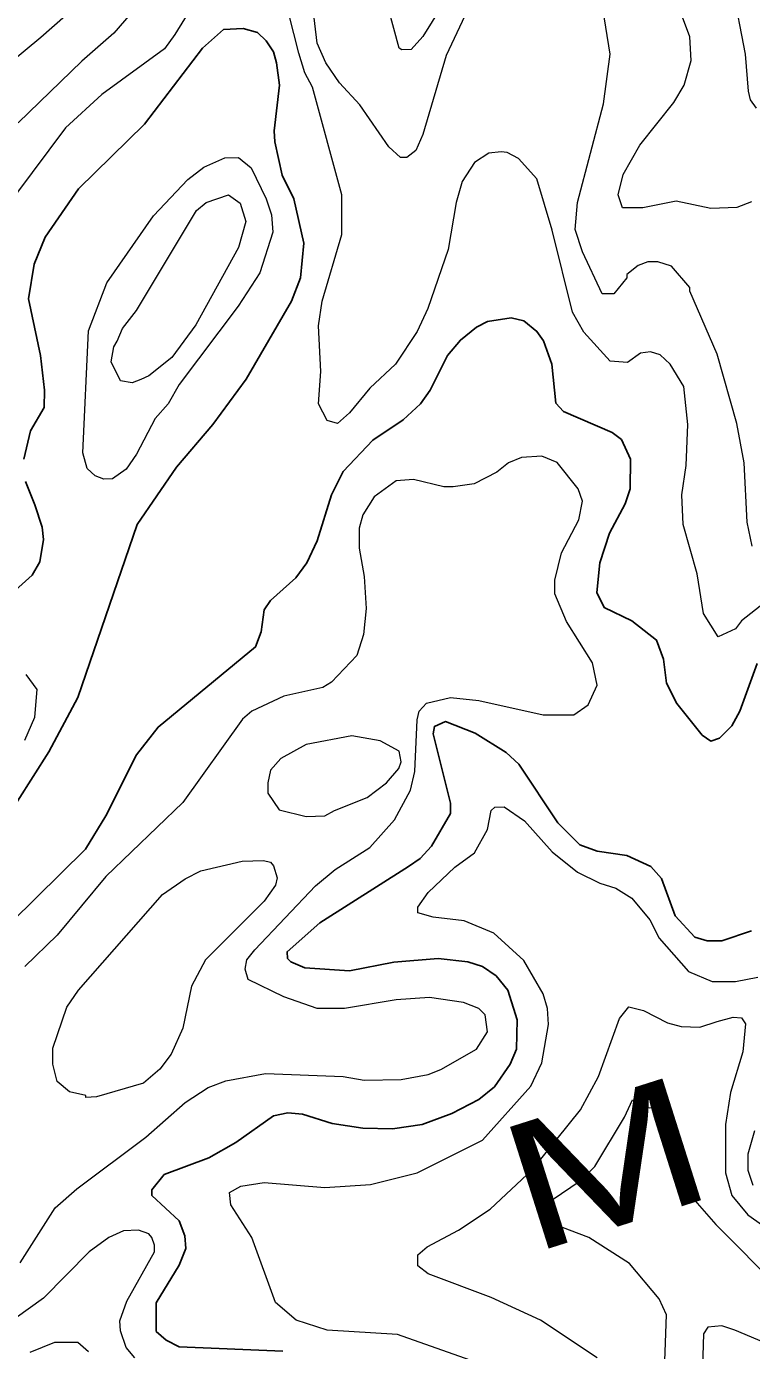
# Model space of a CAD drawing. Extents: x 423 to 448.8, y 7456.3 to 7484.
# Drawn here: x 441.953 to 442.862, y 7480.624 to 7482.283 of the extents above; entities that cross this region are included whole.
import ezdxf
from ezdxf.enums import TextEntityAlignment as Align

# ---------------------------------------------------------------- set-up
doc = ezdxf.new("R2010")
doc.units = 0
doc.header["$LTSCALE"] = 0.032
doc.layers.add('1', color=7, linetype='Continuous', lineweight=25)
doc.layers.add('2', color=7, linetype='Continuous', lineweight=13)
doc.layers.add('61', color=7, linetype='Continuous')

msp = doc.modelspace()

# ---------------------------------------------------------------- linework, layer by layer
at = {"layer": '1'}
for points in [[(442.0921, 7481.6585), (442.1416, 7481.7305), (442.1872, 7481.7838), (442.229, 7481.841), (442.2855, 7481.9385), (442.2971, 7481.9679), (442.301, 7482.0112), (442.2886, 7482.0669), (442.2739, 7482.0963), (442.2646, 7482.1381), (442.2638, 7482.152), (442.2708, 7482.2093), (442.2669, 7482.2371), (442.2631, 7482.251), (442.2538, 7482.2649), (442.2429, 7482.275), (442.2251, 7482.2804), (442.2004, 7482.2789), (442.1741, 7482.2556), (442.1014, 7482.1605), (442.0186, 7482.0793), (441.9769, 7482.0189), (441.963, 7481.9849), (441.956, 7481.9416), (441.9707, 7481.8705), (441.9761, 7481.8272), (441.9753, 7481.8055), (441.9583, 7481.7761), (441.9498, 7481.7405)], [(442.8694, 7481.4845), (442.8478, 7481.425), (442.8377, 7481.4064), (442.8223, 7481.3909), (442.8116, 7481.3873), (442.8006, 7481.3948), (442.7689, 7481.4342), (442.7557, 7481.4597), (442.7519, 7481.4899), (442.7434, 7481.5139), (442.7125, 7481.5379), (442.6776, 7481.5549), (442.6684, 7481.5735), (442.6722, 7481.6106), (442.6846, 7481.6477), (442.7039, 7481.6848), (442.7101, 7481.7034), (442.7109, 7481.7405), (442.6993, 7481.7653), (442.6877, 7481.7738), (442.6266, 7481.8001), (442.6173, 7481.8109), (442.6119, 7481.8596), (442.6018, 7481.889), (442.5933, 7481.9006), (442.5771, 7481.9137), (442.5609, 7481.9176), (442.5315, 7481.913), (442.5175, 7481.906), (442.4974, 7481.8898), (442.4812, 7481.8705), (442.4595, 7481.8272), (442.4472, 7481.8101), (442.4255, 7481.79), (442.3876, 7481.7645), (442.3505, 7481.7251), (442.3357, 7481.6957), (442.318, 7481.6384), (442.3048, 7481.6106), (442.2909, 7481.592), (442.2592, 7481.5634), (442.2514, 7481.5518), (442.2476, 7481.524), (442.2406, 7481.5054), (442.1184, 7481.4048), (442.0914, 7481.37), (442.0527, 7481.2935), (442.0272, 7481.2517), (441.9344, 7481.1604)], [(441.9521, 7481.7127), (441.9637, 7481.6833), (441.973, 7481.6555), (441.9745, 7481.64), (441.9699, 7481.6121), (441.9606, 7481.5951), (441.9266, 7481.5649)], [(441.9421, 7481.312), (441.9815, 7481.3739), (442.0179, 7481.442), (442.0921, 7481.6585)], [(442.1532, 7480.7513), (442.1517, 7480.7675), (442.1447, 7480.7861), (442.1107, 7480.8177), (442.1107, 7480.8248), (442.1261, 7480.8441), (442.1819, 7480.865), (442.2159, 7480.8843), (442.263, 7480.9176), (442.2809, 7480.9214), (442.2994, 7480.9199), (442.3366, 7480.9083), (442.3752, 7480.9021), (442.4124, 7480.9013), (442.4495, 7480.9067), (442.4866, 7480.9207), (442.5206, 7480.9384), (442.54, 7480.9539), (442.56, 7480.9825), (442.5678, 7481.0011), (442.5686, 7481.0382), (442.557, 7481.0754), (442.5423, 7481.0931), (442.5253, 7481.1047), (442.5067, 7481.1109), (442.4696, 7481.1148), (442.4139, 7481.1102), (442.3582, 7481.0993), (442.3025, 7481.1032), (442.2847, 7481.1109), (442.2808, 7481.1148), (442.2801, 7481.1233), (442.3211, 7481.1597), (442.4325, 7481.23), (442.4471, 7481.2401), (442.4611, 7481.2555), (442.485, 7481.2966), (442.485, 7481.3097), (442.4634, 7481.3963), (442.4649, 7481.4056), (442.4789, 7481.4118), (442.516, 7481.3971), (442.5547, 7481.3731), (442.5709, 7481.3584), (442.6196, 7481.2849), (442.6474, 7481.2571), (442.6691, 7481.2494), (442.7063, 7481.244), (442.7364, 7481.23), (442.7495, 7481.2153), (442.7666, 7481.1682), (442.7913, 7481.1418), (442.8068, 7481.1372), (442.8254, 7481.1372), (442.8625, 7481.1496)], [(442.2747, 7480.6229), (442.1447, 7480.6283), (442.1285, 7480.6368), (442.1161, 7480.6476), (442.1161, 7480.6832), (442.1447, 7480.7304), (442.1532, 7480.7513)]]:
    msp.add_lwpolyline(points, dxfattribs=at)
at = {"layer": '2'}
for points in [[(442.8687, 7482.1806), (442.861, 7482.1907), (442.8586, 7482.2015), (442.8548, 7482.2479), (442.8385, 7482.333), (442.7975, 7482.4599), (442.7774, 7482.4954), (442.7612, 7482.5147), (442.7264, 7482.5318), (442.6908, 7482.5341)], [(442.4835, 7482.3237), (442.4502, 7482.2703), (442.4356, 7482.2541), (442.4239, 7482.2533), (442.4208, 7482.2557), (442.3938, 7482.3547)], [(442.8733, 7481.5564), (442.8501, 7481.5379), (442.8424, 7481.5278), (442.8207, 7481.5178), (442.8022, 7481.5472), (442.7944, 7481.5967), (442.7766, 7481.6585), (442.7751, 7481.6957), (442.7805, 7481.7328), (442.7828, 7481.7838), (442.7774, 7481.8318), (442.7604, 7481.8596), (442.748, 7481.8712), (442.7357, 7481.8751), (442.7233, 7481.8736), (442.707, 7481.8619), (442.6854, 7481.8635), (442.6521, 7481.8999), (442.6382, 7481.9246), (442.6126, 7482.0275), (442.5933, 7482.0917), (442.5701, 7482.1172), (442.5562, 7482.1249), (442.5485, 7482.1257), (442.533, 7482.1242), (442.5152, 7482.1125), (442.4997, 7482.0886), (442.492, 7482.0623), (442.482, 7482.0035), (442.4564, 7481.9293), (442.4433, 7481.9006), (442.4162, 7481.8596), (442.3837, 7481.8295), (442.3582, 7481.7985), (442.3435, 7481.7854), (442.3303, 7481.7892), (442.3195, 7481.8101), (442.3226, 7481.8504), (442.3195, 7481.9076), (442.3241, 7481.9385), (442.3489, 7482.0221), (442.3489, 7482.0716), (442.3118, 7482.2069), (442.3025, 7482.2247), (442.2948, 7482.2495), (442.2762, 7482.3237)], [(442.5028, 7482.2959), (442.4796, 7482.2464), (442.4502, 7482.1474), (442.4417, 7482.1272), (442.4301, 7482.1187), (442.4224, 7482.1187), (442.4077, 7482.1319), (442.3713, 7482.1845), (442.3458, 7482.2123), (442.3288, 7482.2371), (442.318, 7482.2618), (442.3118, 7482.3113)], [(442.8625, 7482.063), (442.8439, 7482.0561), (442.8115, 7482.0546), (442.7681, 7482.0638), (442.7264, 7482.0553), (442.7008, 7482.0553), (442.6954, 7482.0716), (442.7016, 7482.0971), (442.7225, 7482.1342), (442.765, 7482.1876), (442.7782, 7482.2093), (442.7867, 7482.2402), (442.7852, 7482.2696), (442.7697, 7482.3113)], [(442.0024, 7482.2959), (441.9715, 7482.2688), (441.9119, 7482.2201)], [(442.1602, 7482.3067), (442.1393, 7482.2726), (442.1262, 7482.2549), (442.048, 7482.1976), (442.0024, 7482.1559), (441.9397, 7482.0716)], [(442.0921, 7482.3083), (442.0628, 7482.2742), (442.0229, 7482.2394), (441.9428, 7482.1621)], [(442.8632, 7481.6315), (442.8571, 7481.6616), (442.8532, 7481.7359), (442.8439, 7481.7854), (442.8192, 7481.872), (442.7851, 7481.9509), (442.7851, 7481.9556), (442.762, 7481.9826), (442.7449, 7481.988), (442.7326, 7481.988), (442.7202, 7481.9834), (442.7062, 7481.9718), (442.7062, 7481.9679), (442.69, 7481.9478), (442.6753, 7481.9478), (442.6506, 7482.0004), (442.6413, 7482.0282), (442.6444, 7482.0623), (442.6769, 7482.186), (442.6854, 7482.2479), (442.6761, 7482.3052)], [(442.6459, 7481.6647), (442.6506, 7481.6879), (442.6451, 7481.7034), (442.6188, 7481.7366), (442.5995, 7481.7444), (442.574, 7481.7428), (442.5578, 7481.7359), (442.543, 7481.7243), (442.5145, 7481.7096), (442.4882, 7481.7057), (442.4765, 7481.7057), (442.4387, 7481.715), (442.4169, 7481.7134), (442.3891, 7481.6933), (442.3752, 7481.6709), (442.3706, 7481.6539), (442.3706, 7481.6292), (442.3768, 7481.5936), (442.3791, 7481.5534), (442.376, 7481.5209), (442.3675, 7481.4946), (442.3357, 7481.4613), (442.3249, 7481.4543), (442.2762, 7481.4435), (442.236, 7481.425), (442.2244, 7481.4149), (442.1494, 7481.3104), (442.0527, 7481.2177), (441.9916, 7481.1442), (441.9514, 7481.1047)], [(441.9452, 7480.7335), (441.9892, 7480.8023), (442.0163, 7480.8263), (442.103, 7480.8912), (442.1525, 7480.9346), (442.1811, 7480.9531), (442.2035, 7480.9616), (442.253, 7480.9709), (442.3505, 7480.9671), (442.3768, 7480.9624), (442.4232, 7480.9632), (442.4572, 7480.9694), (442.4727, 7480.9756), (442.5175, 7481.0011), (442.5315, 7481.0228), (442.5284, 7481.0444), (442.5206, 7481.0521), (442.5013, 7481.0599), (442.4588, 7481.066), (442.417, 7481.0629), (442.352, 7481.0521), (442.318, 7481.0521), (442.2762, 7481.0668), (442.2313, 7481.0885), (442.2275, 7481.1017), (442.2298, 7481.1132), (442.2398, 7481.1256), (442.3156, 7481.206), (442.3404, 7481.2262), (442.3837, 7481.254), (442.4146, 7481.2888), (442.4348, 7481.326), (442.4402, 7481.3492), (442.4433, 7481.4141), (442.4456, 7481.425), (442.4549, 7481.435), (442.4851, 7481.442), (442.5206, 7481.4381), (442.6011, 7481.4203), (442.6398, 7481.4203), (442.6575, 7481.4327), (442.6691, 7481.4574), (442.6629, 7481.4853), (442.6305, 7481.5371), (442.6158, 7481.5719), (442.6158, 7481.5889), (442.6243, 7481.623), (442.6459, 7481.6647)], [(441.9514, 7481.3886), (441.9637, 7481.4172), (441.9668, 7481.452), (441.9529, 7481.4706)], [(442.5237, 7480.6066), (442.4185, 7480.6438), (442.3304, 7480.6492), (442.2916, 7480.6615), (442.2654, 7480.684), (442.236, 7480.7652), (442.2097, 7480.8061), (442.2081, 7480.8216), (442.2221, 7480.8294), (442.2515, 7480.834), (442.3273, 7480.8278), (442.3845, 7480.8317), (442.4433, 7480.8464), (442.5252, 7480.8874), (442.5856, 7480.9547), (442.5995, 7480.9841), (442.608, 7481.032), (442.6065, 7481.0522), (442.6011, 7481.0707), (442.5771, 7481.1124), (442.5392, 7481.1465), (442.5021, 7481.162), (442.4634, 7481.1666), (442.444, 7481.172), (442.444, 7481.179), (442.4572, 7481.1975), (442.4904, 7481.2292), (442.5152, 7481.2471), (442.5315, 7481.2765), (442.5361, 7481.3004), (442.5407, 7481.3043), (442.5523, 7481.305), (442.5779, 7481.2872), (442.6127, 7481.2486), (442.6444, 7481.2231), (442.6722, 7481.2091), (442.6923, 7481.203), (442.7125, 7481.1906), (442.7349, 7481.1635), (442.7465, 7481.1403), (442.7836, 7481.0985), (442.813, 7481.0862), (442.8424, 7481.0862), (442.8702, 7481.0916)], [(442.6691, 7480.6144), (442.598, 7480.6615), (442.5361, 7480.6902), (442.4572, 7480.7196), (442.444, 7480.7296), (442.444, 7480.7435), (442.4557, 7480.7536), (442.4951, 7480.7745), (442.5346, 7480.8007), (442.5879, 7480.8503), (442.6482, 7480.9253), (442.6707, 7480.9671), (442.697, 7481.0398), (442.7086, 7481.0544), (442.7271, 7481.0498), (442.7573, 7481.0343), (442.7743, 7481.0297), (442.7975, 7481.0289), (442.8192, 7481.0359)], [(442.8192, 7481.0359), (442.8393, 7481.0413), (442.8501, 7481.0405), (442.8548, 7481.0328), (442.8517, 7480.998), (442.8362, 7480.947), (442.83, 7480.9067), (442.83, 7480.8464), (442.8378, 7480.8178), (442.8578, 7480.7938), (442.8764, 7480.7806)], [(442.7527, 7480.5757), (442.7558, 7480.6685), (442.7465, 7480.6886), (442.7094, 7480.7327), (442.6583, 7480.7652), (442.6134, 7480.7822), (442.6018, 7480.7923), (442.6025, 7480.7998), (442.6034, 7480.8031), (442.6111, 7480.8116), (442.649, 7480.8371), (442.666, 7480.8541), (442.7032, 7480.916), (442.7132, 7480.9376), (442.7197, 7480.936), (442.724, 7480.9307), (442.7341, 7480.9276), (442.7538, 7480.928), (442.7604, 7480.923), (442.7596, 7480.8758), (442.7666, 7480.8541), (442.7913, 7480.8116), (442.8176, 7480.7814), (442.8981, 7480.701)], [(442.8663, 7480.899), (442.8579, 7480.8696), (442.8579, 7480.8495), (442.864, 7480.8309)], [(442.089, 7480.6143), (442.0782, 7480.6275), (442.0712, 7480.6484), (442.0705, 7480.6608), (442.079, 7480.6855), (442.1138, 7480.7474), (442.1138, 7480.7556), (442.1107, 7480.7652), (442.1068, 7480.7698), (442.0937, 7480.7745), (442.0751, 7480.7737), (442.0566, 7480.7652), (442.0318, 7480.7474), (441.9745, 7480.6894), (441.939, 7480.6639)], [(442.9151, 7480.6182), (442.8416, 7480.6492), (442.8254, 7480.6546), (442.8076, 7480.653), (442.8021, 7480.6445), (442.8006, 7480.5896), (442.796, 7480.5711), (442.7852, 7480.5463), (442.7681, 7480.5216), (442.762, 7480.5068), (442.762, 7480.4891), (442.7681, 7480.4813), (442.8161, 7480.4635), (442.8409, 7480.4434), (442.861, 7480.4164), (442.895, 7480.3545)], [(442.031, 7480.6221), (442.0179, 7480.6337), (441.9885, 7480.6337), (441.9576, 7480.6213)]]:
    msp.add_lwpolyline(points, dxfattribs=at)
for points in [[(442.1126, 7482.0456), (442.1556, 7482.0909), (442.1757, 7482.1063), (442.202, 7482.118), (442.219, 7482.1187), (442.2352, 7482.1056), (442.2538, 7482.0669), (442.2607, 7482.0468), (442.2623, 7482.0252), (442.246, 7481.9741), (442.2189, 7481.9324), (442.1447, 7481.8341), (442.1308, 7481.8101), (442.1145, 7481.7915), (442.0913, 7481.7467), (442.0782, 7481.7282), (442.0612, 7481.7158), (442.0504, 7481.7157), (442.0395, 7481.7196), (442.0295, 7481.7289), (442.0241, 7481.7483), (442.031, 7481.9014), (442.0542, 7481.9617)], [(442.067, 7481.8886), (442.0736, 7481.9045), (442.0913, 7481.9269), (442.1664, 7482.0522), (442.1788, 7482.0623), (442.2066, 7482.0716), (442.2213, 7482.0615), (442.2283, 7482.0383), (442.219, 7482.0058), (442.1656, 7481.9091), (442.1354, 7481.8681), (442.1068, 7481.8449), (442.0968, 7481.8403), (442.086, 7481.8364), (442.0712, 7481.8387), (442.0597, 7481.8627), (442.0627, 7481.8813)], [(442.3396, 7481.3004), (442.3806, 7481.3167), (442.4046, 7481.3352), (442.4201, 7481.353), (442.4232, 7481.3615), (442.4208, 7481.3747), (442.3969, 7481.3878), (442.3613, 7481.394), (442.3041, 7481.3832), (442.2723, 7481.3654), (442.2592, 7481.3507), (442.2561, 7481.3352), (442.2561, 7481.3221), (442.27, 7481.3012), (442.3041, 7481.2927), (442.3273, 7481.2935)], [(442.0186, 7481.0754), (442.1238, 7481.1952), (442.1524, 7481.2146), (442.1718, 7481.2246), (442.2236, 7481.237), (442.2507, 7481.2378), (442.2592, 7481.2354), (442.263, 7481.2308), (442.2677, 7481.2161), (442.2654, 7481.2068), (442.2515, 7481.1867), (442.178, 7481.1132), (442.1602, 7481.08), (442.1494, 7481.0274), (442.1347, 7480.9949), (442.1207, 7480.9763), (442.0999, 7480.9585), (442.0411, 7480.9415), (442.0279, 7480.9407), (442.0279, 7480.9431), (442.0071, 7480.9477), (441.9916, 7480.9608), (441.9862, 7480.9825), (441.9862, 7481.0027), (442.004, 7481.0537)]]:
    msp.add_lwpolyline(points, close=True, dxfattribs=at)

# ---------------------------------------------------------------- texts
at = {"layer": '61', "width": 1.4}
msp.add_text('M', height=0.16, rotation=17.609, dxfattribs=at).set_placement((442.7036, 7480.7817), align=Align.CENTER)

doc.saveas('drawing.dxf')
